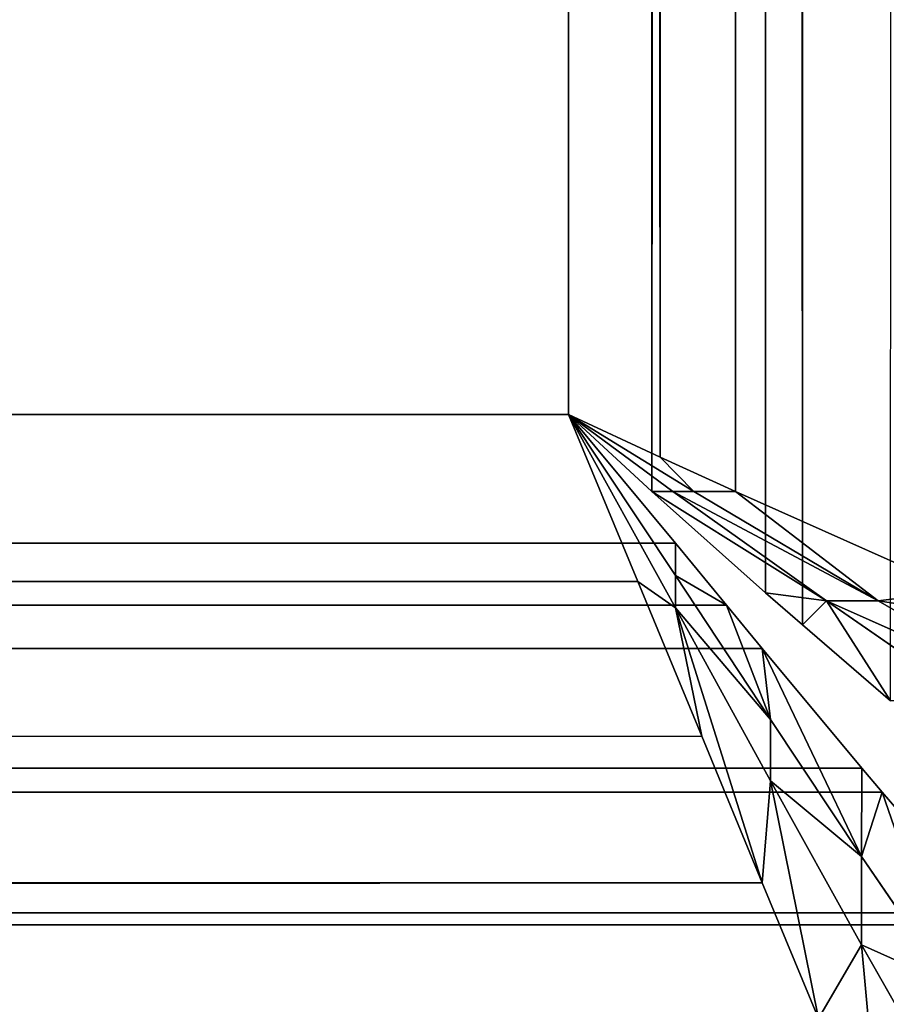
# Model space of a CAD drawing. Extents: x 2 to 332, y 2 to 332.
# Tile 380 of 656: x 314.032 to 315.008, y 17.986 to 19.095. Entities that reach past the tile are written whole.
import ezdxf

# ---------------------------------------------------------------- set-up
doc = ezdxf.new("R2010")
doc.units = 0
doc.header["$LTSCALE"] = 2.54
doc.layers.get('0').update_dxf_attribs({"color": 13, "linetype": 'CONTINUOUS'})

# ---------------------------------------------------------------- blocks, each defined once
blk = doc.blocks.new('P__KA_WN_KOWA_CAVELLA_30X3')
at = {"color": 0}
for p, q in [((314.9132, 18.413, 1.0497), (315.0484, 314.9801, 1.0972)), ((314.9132, 18.413, 1.0497), (315.0484, 314.9801, 1.0972)), ((314.9132, 18.413, 1.0497), (314.9134, 314.8679, 1.0497)), ((314.9132, 18.413, 1.0497), (314.9134, 314.8679, 1.0497)), ((314.7439, 18.5632, 1.0188), (314.8649, 314.8278, 1.0377)), ((314.7439, 18.5632, 1.0188), (314.8649, 314.8278, 1.0377)), ((314.8716, 18.4493, 1.0393), (314.8649, 314.8278, 1.0377)), ((314.8716, 18.4493, 1.0393), (314.8649, 314.8278, 1.0377)), ((314.9132, 18.413, 1.0497), (314.8649, 314.8278, 1.0377)), ((314.9132, 18.413, 1.0497), (314.8649, 314.8278, 1.0377)), ((314.7951, 314.7703, 1.0249), (314.7439, 18.5632, 1.0188)), ((314.7951, 314.7703, 1.0249), (314.7439, 18.5632, 1.0188)), ((314.838, 314.728, 0.0231), (314.7531, 18.602, 0.017)), ((314.838, 314.728, 0.0231), (314.7531, 18.602, 0.017)), ((314.8378, 18.5632, 0.0232), (314.838, 314.728, 0.0231)), ((314.8378, 18.5632, 0.0232), (314.838, 314.728, 0.0231)), ((314.65, 314.65, 1.0143), (314.7439, 18.5632, 1.0188)), ((314.65, 314.65, 1.0143), (314.7439, 18.5632, 1.0188)), ((314.65, 314.65, 1.0143), (314.65, 18.65, 1.0143)), ((314.65, 18.65, 0.0143), (314.65, 314.65, 0.0143)), ((314.65, 314.65, 0.0143), (314.7531, 18.602, 0.017)), ((314.65, 314.65, 0.0143), (314.7531, 18.602, 0.017)), ((314.65, 314.65, 1.0143), (314.65, 18.65, 1.0143)), ((314.65, 18.65, 0.0143), (314.65, 314.65, 0.0143)), ((18.5632, 18.5561, 1.0188), (314.65, 18.65, 1.0143)), ((18.5632, 18.5561, 1.0188), (314.65, 18.65, 1.0143)), ((314.65, 18.65, 0.0143), (18.602, 18.5469, 0.017)), ((314.65, 18.65, 0.0143), (18.602, 18.5469, 0.017)), ((314.65, 18.65, 1.0143), (18.65, 18.65, 1.0143)), ((18.65, 18.65, 0.0143), (314.65, 18.65, 0.0143)), ((314.65, 18.65, 1.0143), (18.65, 18.65, 1.0143)), ((18.65, 18.65, 0.0143), (314.65, 18.65, 0.0143)), ((314.65, 18.65, 1.0143), (314.7439, 18.5632, 1.0188)), ((314.7531, 18.602, 0.017), (314.65, 18.65, 0.0143)), ((314.65, 18.65, 0.5143), (314.65, 18.65, 0.0143)), ((314.7531, 18.602, 0.017), (314.65, 18.65, 0.0143)), ((314.7531, 18.602, 0.017), (314.65, 18.65, 0.5143)), ((314.7531, 18.602, 0.017), (314.65, 18.65, 0.5143)), ((314.7909, 18.5632, 0.521), (314.65, 18.65, 0.5143)), ((314.65, 18.65, 1.0143), (314.65, 18.65, 0.7643)), ((314.65, 18.65, 0.7643), (314.7674, 18.5632, 0.7699)), ((314.7674, 18.5632, 0.7699), (314.65, 18.65, 1.0143)), ((314.7674, 18.5632, 0.7699), (314.65, 18.65, 1.0143)), ((314.65, 18.65, 1.0143), (314.7439, 18.5632, 1.0188)), ((314.65, 18.65, 0.7643), (314.7674, 18.5632, 0.7699)), ((314.65, 18.65, 0.7643), (314.7909, 18.5632, 0.521)), ((314.65, 18.65, 0.7643), (314.7909, 18.5632, 0.521)), ((314.65, 18.65, 0.7643), (314.65, 18.65, 0.5143)), ((314.7909, 18.5632, 0.521), (314.65, 18.65, 0.5143)), ((314.7703, 18.5049, 1.0249), (314.65, 18.65, 1.0143)), ((314.65, 18.65, 0.0143), (314.728, 18.462, 0.0231)), ((314.7703, 18.4322, 0.5302), (314.65, 18.65, 0.5143)), ((314.65, 18.65, 0.5143), (314.7703, 18.4685, 0.7775)), ((314.65, 18.65, 0.5143), (314.7703, 18.4685, 0.7775)), ((314.65, 18.65, 0.7643), (314.65, 18.65, 0.5143)), ((314.65, 18.65, 0.7643), (314.7703, 18.4685, 0.7775)), ((314.65, 18.65, 0.5143), (314.65, 18.65, 0.0143)), ((314.65, 18.65, 0.5143), (314.728, 18.462, 0.0231)), ((314.65, 18.65, 0.0143), (314.728, 18.462, 0.0231)), ((314.65, 18.65, 0.5143), (314.728, 18.462, 0.0231)), ((314.7703, 18.4322, 0.5302), (314.65, 18.65, 0.5143)), ((314.65, 18.65, 0.7643), (314.7703, 18.4685, 0.7775)), ((314.65, 18.65, 0.7643), (314.7703, 18.5049, 1.0249)), ((314.65, 18.65, 0.7643), (314.7703, 18.5049, 1.0249)), ((314.65, 18.65, 1.0143), (314.65, 18.65, 0.7643)), ((314.7703, 18.5049, 1.0249), (314.65, 18.65, 1.0143)), ((314.8378, 18.5632, 0.0232), (314.7531, 18.602, 0.017)), ((314.7531, 18.602, 0.017), (314.7909, 18.5632, 0.521)), ((314.7531, 18.602, 0.017), (314.7909, 18.5632, 0.521)), ((314.8378, 18.5632, 0.0232), (314.7531, 18.602, 0.017)), ((18.5632, 18.5561, 1.0188), (314.8278, 18.4351, 1.0377)), ((314.7703, 18.5049, 1.0249), (18.5632, 18.5561, 1.0188)), ((314.7703, 18.5049, 1.0249), (18.5632, 18.5561, 1.0188)), ((18.5632, 18.5561, 1.0188), (314.8278, 18.4351, 1.0377)), ((314.7439, 18.5632, 1.0188), (314.8716, 18.4493, 1.0393)), ((314.7674, 18.5632, 0.7699), (314.7439, 18.5632, 1.0188)), ((314.7674, 18.5632, 0.7699), (314.7439, 18.5632, 1.0188)), ((314.9403, 18.44, 0.7986), (314.7439, 18.5632, 1.0188)), ((314.9403, 18.44, 0.7986), (314.7439, 18.5632, 1.0188)), ((314.7439, 18.5632, 1.0188), (314.8716, 18.4493, 1.0393)), ((314.7674, 18.5632, 0.7699), (314.9403, 18.44, 0.7986)), ((314.7674, 18.5632, 0.7699), (314.9403, 18.44, 0.7986)), ((314.7674, 18.5632, 0.7699), (314.9984, 18.44, 0.5555)), ((314.7674, 18.5632, 0.7699), (314.9984, 18.44, 0.5555)), ((314.7674, 18.5632, 0.7699), (314.7909, 18.5632, 0.521)), ((314.7674, 18.5632, 0.7699), (314.7909, 18.5632, 0.521)), ((314.8378, 18.5632, 0.0232), (314.7909, 18.5632, 0.521)), ((314.8378, 18.5632, 0.0232), (314.7909, 18.5632, 0.521)), ((314.9984, 18.44, 0.5555), (314.7909, 18.5632, 0.521)), ((314.9984, 18.44, 0.5555), (314.7909, 18.5632, 0.521)), ((315.0886, 18.4513, 0.0632), (314.8378, 18.5632, 0.0232)), ((314.8378, 18.5632, 0.0232), (314.9984, 18.44, 0.5555)), ((315.0886, 18.4513, 0.0632), (314.8378, 18.5632, 0.0232)), ((314.8378, 18.5632, 0.0232), (314.9984, 18.44, 0.5555)), ((314.728, 18.462, 0.0231), (18.602, 18.5469, 0.017)), ((314.728, 18.462, 0.0231), (18.602, 18.5469, 0.017)), ((314.8278, 18.4351, 1.0377), (314.7703, 18.5049, 1.0249)), ((314.7703, 18.4685, 0.7775), (314.7703, 18.5049, 1.0249)), ((314.8278, 18.4351, 1.0377), (314.7703, 18.5049, 1.0249)), ((314.7703, 18.4685, 0.7775), (314.7703, 18.5049, 1.0249)), ((314.7703, 18.4322, 0.5302), (314.7703, 18.4685, 0.7775)), ((314.7703, 18.4685, 0.7775), (314.8774, 18.3063, 0.8125)), ((314.7703, 18.4322, 0.5302), (314.7703, 18.4685, 0.7775)), ((314.7703, 18.4685, 0.7775), (314.8774, 18.3063, 0.8125)), ((314.7703, 18.4685, 0.7775), (314.8278, 18.4351, 1.0377)), ((314.7703, 18.4685, 0.7775), (314.8278, 18.4351, 1.0377)), ((18.4513, 18.2114, 0.0632), (314.728, 18.462, 0.0231)), ((18.4513, 18.2114, 0.0632), (314.728, 18.462, 0.0231)), ((18.5632, 18.4622, 0.0232), (314.728, 18.462, 0.0231)), ((18.5632, 18.4622, 0.0232), (314.728, 18.462, 0.0231)), ((314.728, 18.462, 0.0231), (314.8, 18.2876, 0.0474)), ((314.7703, 18.4322, 0.5302), (314.728, 18.462, 0.0231)), ((314.7703, 18.4322, 0.5302), (314.728, 18.462, 0.0231)), ((314.728, 18.462, 0.0231), (314.8, 18.2876, 0.0474)), ((314.8716, 18.4493, 1.0393), (314.9132, 18.413, 1.0497)), ((314.9403, 18.44, 0.7986), (314.8716, 18.4493, 1.0393)), ((314.8716, 18.4493, 1.0393), (314.9132, 18.413, 1.0497)), ((314.9403, 18.44, 0.7986), (314.8716, 18.4493, 1.0393)), ((315.0886, 18.4513, 0.0632), (314.9984, 18.44, 0.5555)), ((315.0886, 18.4513, 0.0632), (314.9984, 18.44, 0.5555)), ((18.413, 18.3868, 1.0497), (314.8278, 18.4351, 1.0377)), ((18.413, 18.3868, 1.0497), (314.8278, 18.4351, 1.0377)), ((18.4493, 18.4284, 1.0393), (314.8278, 18.4351, 1.0377)), ((18.4493, 18.4284, 1.0393), (314.8278, 18.4351, 1.0377)), ((314.8679, 18.3865, 1.0497), (314.8278, 18.4351, 1.0377)), ((314.8774, 18.3063, 0.8125), (314.8278, 18.4351, 1.0377)), ((314.8679, 18.3865, 1.0497), (314.8278, 18.4351, 1.0377)), ((314.8774, 18.3063, 0.8125), (314.8278, 18.4351, 1.0377)), ((314.9132, 18.413, 1.0497), (314.9403, 18.44, 0.7986)), ((314.9132, 18.413, 1.0497), (314.9403, 18.44, 0.7986)), ((315.0126, 18.3275, 1.0824), (314.9403, 18.44, 0.7986)), ((314.9403, 18.44, 0.7986), (315.1033, 18.3275, 0.8494)), ((315.0126, 18.3275, 1.0824), (314.9403, 18.44, 0.7986)), ((314.9403, 18.44, 0.7986), (315.1033, 18.3275, 0.8494)), ((314.9403, 18.44, 0.7986), (315.1939, 18.3275, 0.6165)), ((314.9403, 18.44, 0.7986), (315.1939, 18.3275, 0.6165)), ((314.9403, 18.44, 0.7986), (314.9984, 18.44, 0.5555)), ((314.9403, 18.44, 0.7986), (314.9984, 18.44, 0.5555)), ((315.1773, 18.4126, 0.0852), (314.9984, 18.44, 0.5555)), ((315.1773, 18.4126, 0.0852), (314.9984, 18.44, 0.5555)), ((315.1939, 18.3275, 0.6165), (314.9984, 18.44, 0.5555)), ((315.1939, 18.3275, 0.6165), (314.9984, 18.44, 0.5555)), ((314.8681, 18.1225, 0.0851), (314.7703, 18.4322, 0.5302)), ((314.7703, 18.4322, 0.5302), (314.8774, 18.2375, 0.5721)), ((314.7703, 18.4322, 0.5302), (314.8774, 18.2375, 0.5721)), ((314.7703, 18.4322, 0.5302), (314.8774, 18.3063, 0.8125)), ((314.7703, 18.4322, 0.5302), (314.8774, 18.3063, 0.8125)), ((314.7703, 18.4322, 0.5302), (314.8, 18.2876, 0.0474)), ((314.7703, 18.4322, 0.5302), (314.8, 18.2876, 0.0474)), ((314.8681, 18.1225, 0.0851), (314.7703, 18.4322, 0.5302)), ((314.9132, 18.413, 1.0497), (315.0126, 18.3275, 1.0824)), ((314.9132, 18.413, 1.0497), (315.0126, 18.3275, 1.0824)), ((18.413, 18.3868, 1.0497), (314.8679, 18.3865, 1.0497)), ((18.413, 18.3868, 1.0497), (314.8679, 18.3865, 1.0497)), ((18.413, 18.3868, 1.0497), (314.9801, 18.2516, 1.0972)), ((18.413, 18.3868, 1.0497), (314.9801, 18.2516, 1.0972)), ((314.9801, 18.2516, 1.0972), (314.8679, 18.3865, 1.0497)), ((314.98, 18.1522, 0.8678), (314.8679, 18.3865, 1.0497)), ((314.9801, 18.2516, 1.0972), (314.8679, 18.3865, 1.0497)), ((314.98, 18.1522, 0.8678), (314.8679, 18.3865, 1.0497)), ((314.8774, 18.3063, 0.8125), (314.8679, 18.3865, 1.0497)), ((314.8774, 18.3063, 0.8125), (314.8679, 18.3865, 1.0497)), ((314.8774, 18.2375, 0.5721), (314.8774, 18.3063, 0.8125)), ((314.8774, 18.3063, 0.8125), (314.98, 18.1522, 0.8678)), ((314.8774, 18.2375, 0.5721), (314.8774, 18.3063, 0.8125)), ((314.8774, 18.3063, 0.8125), (314.98, 18.1522, 0.8678)), ((18.3275, 18.2874, 1.0824), (314.9801, 18.2516, 1.0972)), ((18.3275, 18.2874, 1.0824), (314.9801, 18.2516, 1.0972)), ((18.4126, 18.1227, 0.0852), (314.8, 18.2876, 0.0474)), ((18.4126, 18.1227, 0.0852), (314.8, 18.2876, 0.0474)), ((18.4513, 18.2114, 0.0632), (314.8, 18.2876, 0.0474)), ((18.4513, 18.2114, 0.0632), (314.8, 18.2876, 0.0474)), ((314.8, 18.2876, 0.0474), (314.8681, 18.1225, 0.0851)), ((314.8, 18.2876, 0.0474), (314.8681, 18.1225, 0.0851)), ((18.288, 18.2408, 1.1019), (314.9801, 18.2516, 1.0972)), ((18.288, 18.2408, 1.1019), (314.9801, 18.2516, 1.0972)), ((314.98, 18.1522, 0.8678), (314.9801, 18.2516, 1.0972)), ((314.98, 18.1522, 0.8678), (314.9801, 18.2516, 1.0972)), ((315.003, 18.2244, 1.1094), (314.9801, 18.2516, 1.0972)), ((315.003, 18.2244, 1.1094), (314.9801, 18.2516, 1.0972)), ((18.288, 18.2408, 1.1019), (315.003, 18.2244, 1.1094)), ((18.288, 18.2408, 1.1019), (315.003, 18.2244, 1.1094)), ((314.8681, 18.1225, 0.0851), (314.8774, 18.2375, 0.5721)), ((314.8681, 18.1225, 0.0851), (314.8774, 18.2375, 0.5721)), ((314.9314, 17.9698, 0.1336), (314.8774, 18.2375, 0.5721)), ((314.8774, 18.2375, 0.5721), (314.98, 18.0526, 0.6384)), ((314.9314, 17.9698, 0.1336), (314.8774, 18.2375, 0.5721)), ((314.8774, 18.2375, 0.5721), (314.98, 18.0526, 0.6384)), ((314.8774, 18.2375, 0.5721), (314.98, 18.1522, 0.8678)), ((314.8774, 18.2375, 0.5721), (314.98, 18.1522, 0.8678)), ((18.2741, 18.2245, 1.1094), (315.003, 18.2244, 1.1094)), ((18.2741, 18.2245, 1.1094), (315.003, 18.2244, 1.1094)), ((18.2741, 18.2245, 1.1094), (315.1201, 18.0885, 1.1868)), ((18.2741, 18.2245, 1.1094), (315.1201, 18.0885, 1.1868)), ((314.98, 18.1522, 0.8678), (315.003, 18.2244, 1.1094)), ((314.98, 18.1522, 0.8678), (315.003, 18.2244, 1.1094)), ((315.1201, 18.0885, 1.1868), (315.003, 18.2244, 1.1094)), ((315.0778, 18.0087, 0.9413), (315.003, 18.2244, 1.1094)), ((315.1201, 18.0885, 1.1868), (315.003, 18.2244, 1.1094)), ((315.0778, 18.0087, 0.9413), (315.003, 18.2244, 1.1094)), ((18.2238, 18.1649, 1.1399), (315.1201, 18.0885, 1.1868)), ((18.2238, 18.1649, 1.1399), (315.1201, 18.0885, 1.1868)), ((314.98, 18.0526, 0.6384), (314.98, 18.1522, 0.8678)), ((314.98, 18.1522, 0.8678), (315.0778, 18.0087, 0.9413)), ((314.98, 18.0526, 0.6384), (314.98, 18.1522, 0.8678)), ((314.98, 18.1522, 0.8678), (315.0778, 18.0087, 0.9413)), ((18.3067, 17.8758, 0.1703), (314.8681, 18.1225, 0.0851)), ((18.3067, 17.8758, 0.1703), (314.8681, 18.1225, 0.0851)), ((18.4126, 18.1227, 0.0852), (314.8681, 18.1225, 0.0851)), ((18.4126, 18.1227, 0.0852), (314.8681, 18.1225, 0.0851)), ((314.8681, 18.1225, 0.0851), (314.9314, 17.9698, 0.1336)), ((314.8681, 18.1225, 0.0851), (314.9314, 17.9698, 0.1336)), ((315.1201, 18.0885, 1.1868), (18.1497, 18.0771, 1.1948)), ((315.1201, 18.0885, 1.1868), (18.1497, 18.0771, 1.1948)), ((18.1497, 18.0771, 1.1948), (315.1319, 18.0751, 1.196)), ((18.1497, 18.0771, 1.1948), (315.1319, 18.0751, 1.196)), ((314.9314, 17.9698, 0.1336), (314.98, 18.0526, 0.6384)), ((314.9314, 17.9698, 0.1336), (314.98, 18.0526, 0.6384)), ((315.0031, 17.7986, 0.2046), (314.98, 18.0526, 0.6384)), ((314.98, 18.0526, 0.6384), (315.0778, 17.8804, 0.7268)), ((315.0031, 17.7986, 0.2046), (314.98, 18.0526, 0.6384)), ((314.98, 18.0526, 0.6384), (315.0778, 17.8804, 0.7268)), ((314.98, 18.0526, 0.6384), (315.0778, 18.0087, 0.9413)), ((314.98, 18.0526, 0.6384), (315.0778, 18.0087, 0.9413))]:
    blk.add_line(p, q, dxfattribs=at)
mesh = blk.add_polyface(dxfattribs=at)
corners = [(315.0484, 314.9801, 1.0972), (314.9134, 314.8679, 1.0497), (314.9132, 18.413, 1.0497)]
mesh.append_faces([[corners[k] for k in face] for face in [(0, 1, 2)]], dxfattribs={"color": 0})
mesh = blk.add_polyface(dxfattribs=at)
corners = [(315.0484, 314.9801, 1.0972), (314.9132, 18.413, 1.0497), (315.0126, 18.3275, 1.0824)]
mesh.append_faces([[corners[k] for k in face] for face in [(0, 1, 2)]], dxfattribs={"color": 0})
mesh = blk.add_polyface(dxfattribs=at)
corners = [(314.9134, 314.8679, 1.0497), (314.8649, 314.8278, 1.0377), (314.9132, 18.413, 1.0497)]
mesh.append_faces([[corners[k] for k in face] for face in [(0, 1, 2)]], dxfattribs={"color": 0})
mesh = blk.add_polyface(dxfattribs=at)
corners = [(314.8649, 314.8278, 1.0377), (314.7951, 314.7703, 1.0249), (314.7439, 18.5632, 1.0188)]
mesh.append_faces([[corners[k] for k in face] for face in [(0, 1, 2)]], dxfattribs={"color": 0})
mesh = blk.add_polyface(dxfattribs=at)
corners = [(314.8716, 18.4493, 1.0393), (314.8649, 314.8278, 1.0377), (314.7439, 18.5632, 1.0188)]
mesh.append_faces([[corners[k] for k in face] for face in [(0, 1, 2)]], dxfattribs={"color": 0})
mesh = blk.add_polyface(dxfattribs=at)
corners = [(314.9132, 18.413, 1.0497), (314.8649, 314.8278, 1.0377), (314.8716, 18.4493, 1.0393)]
mesh.append_faces([[corners[k] for k in face] for face in [(0, 1, 2)]], dxfattribs={"color": 0})
mesh = blk.add_polyface(dxfattribs=at)
corners = [(315.0886, 18.4513, 0.0632), (314.838, 314.728, 0.0231), (315.0124, 314.8, 0.0474)]
mesh.append_faces([[corners[k] for k in face] for face in [(0, 1, 2)]], dxfattribs={"color": 0})
mesh = blk.add_polyface(dxfattribs=at)
corners = [(314.7951, 314.7703, 1.0249), (314.65, 314.65, 1.0143), (314.7439, 18.5632, 1.0188)]
mesh.append_faces([[corners[k] for k in face] for face in [(0, 1, 2)]], dxfattribs={"color": 0})
mesh = blk.add_polyface(dxfattribs=at)
corners = [(314.838, 314.728, 0.0231), (314.7531, 18.602, 0.017), (314.65, 314.65, 0.0143)]
mesh.append_faces([[corners[k] for k in face] for face in [(0, 1, 2)]], dxfattribs={"color": 0})
mesh = blk.add_polyface(dxfattribs=at)
corners = [(314.838, 314.728, 0.0231), (314.8378, 18.5632, 0.0232), (314.7531, 18.602, 0.017)]
mesh.append_faces([[corners[k] for k in face] for face in [(0, 1, 2)]], dxfattribs={"color": 0})
mesh = blk.add_polyface(dxfattribs=at)
corners = [(315.0886, 18.4513, 0.0632), (314.8378, 18.5632, 0.0232), (314.838, 314.728, 0.0231)]
mesh.append_faces([[corners[k] for k in face] for face in [(0, 1, 2)]], dxfattribs={"color": 0})
mesh = blk.add_polyface(dxfattribs=at)
corners = [(314.65, 314.65, 1.0143), (18.65, 314.65, 1.0143), (18.65, 18.65, 1.0143)]
mesh.append_faces([[corners[k] for k in face] for face in [(0, 1, 2)]], dxfattribs={"color": 0})
mesh = blk.add_polyface(dxfattribs=at)
corners = [(314.65, 314.65, 1.0143), (18.65, 18.65, 1.0143), (314.65, 18.65, 1.0143)]
mesh.append_faces([[corners[k] for k in face] for face in [(0, 1, 2)]], dxfattribs={"color": 0})
mesh = blk.add_polyface(dxfattribs=at)
corners = [(314.65, 18.65, 0.0143), (18.65, 18.65, 0.0143), (314.65, 314.65, 0.0143)]
mesh.append_faces([[corners[k] for k in face] for face in [(0, 1, 2)]], dxfattribs={"color": 0})
mesh = blk.add_polyface(dxfattribs=at)
corners = [(314.65, 314.65, 0.0143), (18.65, 18.65, 0.0143), (18.65, 314.65, 0.0143)]
mesh.append_faces([[corners[k] for k in face] for face in [(0, 1, 2)]], dxfattribs={"color": 0})
mesh = blk.add_polyface(dxfattribs=at)
corners = [(314.7439, 18.5632, 1.0188), (314.65, 314.65, 1.0143), (314.65, 18.65, 1.0143)]
mesh.append_faces([[corners[k] for k in face] for face in [(0, 1, 2)]], dxfattribs={"color": 0})
mesh = blk.add_polyface(dxfattribs=at)
corners = [(314.7531, 18.602, 0.017), (314.65, 18.65, 0.0143), (314.65, 314.65, 0.0143)]
mesh.append_faces([[corners[k] for k in face] for face in [(0, 1, 2)]], dxfattribs={"color": 0})
mesh = blk.add_polyface(dxfattribs=at)
corners = [(314.65, 18.65, 1.0143), (18.65, 18.65, 1.0143), (18.5632, 18.5561, 1.0188)]
mesh.append_faces([[corners[k] for k in face] for face in [(0, 1, 2)]], dxfattribs={"color": 0})
mesh = blk.add_polyface(dxfattribs=at)
corners = [(314.7703, 18.5049, 1.0249), (314.65, 18.65, 1.0143), (18.5632, 18.5561, 1.0188)]
mesh.append_faces([[corners[k] for k in face] for face in [(0, 1, 2)]], dxfattribs={"color": 0})
mesh = blk.add_polyface(dxfattribs=at)
corners = [(314.65, 18.65, 0.0143), (18.602, 18.5469, 0.017), (18.65, 18.65, 0.0143)]
mesh.append_faces([[corners[k] for k in face] for face in [(0, 1, 2)]], dxfattribs={"color": 0})
mesh = blk.add_polyface(dxfattribs=at)
corners = [(314.728, 18.462, 0.0231), (18.602, 18.5469, 0.017), (314.65, 18.65, 0.0143)]
mesh.append_faces([[corners[k] for k in face] for face in [(0, 1, 2)]], dxfattribs={"color": 0})
mesh = blk.add_polyface(dxfattribs=at)
corners = [(314.65, 18.65, 0.5143), (314.65, 18.65, 0.0143), (314.7531, 18.602, 0.017)]
mesh.append_faces([[corners[k] for k in face] for face in [(0, 1, 2)]], dxfattribs={"color": 0})
mesh = blk.add_polyface(dxfattribs=at)
corners = [(314.7909, 18.5632, 0.521), (314.65, 18.65, 0.5143), (314.7531, 18.602, 0.017)]
mesh.append_faces([[corners[k] for k in face] for face in [(0, 1, 2)]], dxfattribs={"color": 0})
mesh = blk.add_polyface(dxfattribs=at)
corners = [(314.65, 18.65, 1.0143), (314.65, 18.65, 0.7643), (314.7674, 18.5632, 0.7699)]
mesh.append_faces([[corners[k] for k in face] for face in [(0, 1, 2)]], dxfattribs={"color": 0})
mesh = blk.add_polyface(dxfattribs=at)
corners = [(314.7439, 18.5632, 1.0188), (314.65, 18.65, 1.0143), (314.7674, 18.5632, 0.7699)]
mesh.append_faces([[corners[k] for k in face] for face in [(0, 1, 2)]], dxfattribs={"color": 0})
mesh = blk.add_polyface(dxfattribs=at)
corners = [(314.7674, 18.5632, 0.7699), (314.65, 18.65, 0.7643), (314.7909, 18.5632, 0.521)]
mesh.append_faces([[corners[k] for k in face] for face in [(0, 1, 2)]], dxfattribs={"color": 0})
mesh = blk.add_polyface(dxfattribs=at)
corners = [(314.65, 18.65, 0.7643), (314.65, 18.65, 0.5143), (314.7909, 18.5632, 0.521)]
mesh.append_faces([[corners[k] for k in face] for face in [(0, 1, 2)]], dxfattribs={"color": 0})
mesh = blk.add_polyface(dxfattribs=at)
corners = [(314.65, 18.65, 0.5143), (314.7703, 18.4685, 0.7775), (314.7703, 18.4322, 0.5302)]
mesh.append_faces([[corners[k] for k in face] for face in [(0, 1, 2)]], dxfattribs={"color": 0})
mesh = blk.add_polyface(dxfattribs=at)
corners = [(314.65, 18.65, 0.7643), (314.7703, 18.4685, 0.7775), (314.65, 18.65, 0.5143)]
mesh.append_faces([[corners[k] for k in face] for face in [(0, 1, 2)]], dxfattribs={"color": 0})
mesh = blk.add_polyface(dxfattribs=at)
corners = [(314.65, 18.65, 0.5143), (314.728, 18.462, 0.0231), (314.65, 18.65, 0.0143)]
mesh.append_faces([[corners[k] for k in face] for face in [(0, 1, 2)]], dxfattribs={"color": 0})
mesh = blk.add_polyface(dxfattribs=at)
corners = [(314.65, 18.65, 0.5143), (314.7703, 18.4322, 0.5302), (314.728, 18.462, 0.0231)]
mesh.append_faces([[corners[k] for k in face] for face in [(0, 1, 2)]], dxfattribs={"color": 0})
mesh = blk.add_polyface(dxfattribs=at)
corners = [(314.65, 18.65, 0.7643), (314.7703, 18.5049, 1.0249), (314.7703, 18.4685, 0.7775)]
mesh.append_faces([[corners[k] for k in face] for face in [(0, 1, 2)]], dxfattribs={"color": 0})
mesh = blk.add_polyface(dxfattribs=at)
corners = [(314.65, 18.65, 1.0143), (314.7703, 18.5049, 1.0249), (314.65, 18.65, 0.7643)]
mesh.append_faces([[corners[k] for k in face] for face in [(0, 1, 2)]], dxfattribs={"color": 0})
mesh = blk.add_polyface(dxfattribs=at)
corners = [(314.7909, 18.5632, 0.521), (314.7531, 18.602, 0.017), (314.8378, 18.5632, 0.0232)]
mesh.append_faces([[corners[k] for k in face] for face in [(0, 1, 2)]], dxfattribs={"color": 0})
mesh = blk.add_polyface(dxfattribs=at)
corners = [(314.8278, 18.4351, 1.0377), (18.5632, 18.5561, 1.0188), (18.4493, 18.4284, 1.0393)]
mesh.append_faces([[corners[k] for k in face] for face in [(0, 1, 2)]], dxfattribs={"color": 0})
mesh = blk.add_polyface(dxfattribs=at)
corners = [(314.8278, 18.4351, 1.0377), (314.7703, 18.5049, 1.0249), (18.5632, 18.5561, 1.0188)]
mesh.append_faces([[corners[k] for k in face] for face in [(0, 1, 2)]], dxfattribs={"color": 0})
mesh = blk.add_polyface(dxfattribs=at)
corners = [(314.7439, 18.5632, 1.0188), (314.7674, 18.5632, 0.7699), (314.9403, 18.44, 0.7986)]
mesh.append_faces([[corners[k] for k in face] for face in [(0, 1, 2)]], dxfattribs={"color": 0})
mesh = blk.add_polyface(dxfattribs=at)
corners = [(314.8716, 18.4493, 1.0393), (314.7439, 18.5632, 1.0188), (314.9403, 18.44, 0.7986)]
mesh.append_faces([[corners[k] for k in face] for face in [(0, 1, 2)]], dxfattribs={"color": 0})
mesh = blk.add_polyface(dxfattribs=at)
corners = [(314.9403, 18.44, 0.7986), (314.7674, 18.5632, 0.7699), (314.9984, 18.44, 0.5555)]
mesh.append_faces([[corners[k] for k in face] for face in [(0, 1, 2)]], dxfattribs={"color": 0})
mesh = blk.add_polyface(dxfattribs=at)
corners = [(314.7674, 18.5632, 0.7699), (314.7909, 18.5632, 0.521), (314.9984, 18.44, 0.5555)]
mesh.append_faces([[corners[k] for k in face] for face in [(0, 1, 2)]], dxfattribs={"color": 0})
mesh = blk.add_polyface(dxfattribs=at)
corners = [(314.9984, 18.44, 0.5555), (314.7909, 18.5632, 0.521), (314.8378, 18.5632, 0.0232)]
mesh.append_faces([[corners[k] for k in face] for face in [(0, 1, 2)]], dxfattribs={"color": 0})
mesh = blk.add_polyface(dxfattribs=at)
corners = [(314.9984, 18.44, 0.5555), (314.8378, 18.5632, 0.0232), (315.0886, 18.4513, 0.0632)]
mesh.append_faces([[corners[k] for k in face] for face in [(0, 1, 2)]], dxfattribs={"color": 0})
mesh = blk.add_polyface(dxfattribs=at)
corners = [(314.728, 18.462, 0.0231), (18.5632, 18.4622, 0.0232), (18.602, 18.5469, 0.017)]
mesh.append_faces([[corners[k] for k in face] for face in [(0, 1, 2)]], dxfattribs={"color": 0})
mesh = blk.add_polyface(dxfattribs=at)
corners = [(314.7703, 18.5049, 1.0249), (314.8278, 18.4351, 1.0377), (314.7703, 18.4685, 0.7775)]
mesh.append_faces([[corners[k] for k in face] for face in [(0, 1, 2)]], dxfattribs={"color": 0})
mesh = blk.add_polyface(dxfattribs=at)
corners = [(314.7703, 18.4685, 0.7775), (314.8774, 18.3063, 0.8125), (314.7703, 18.4322, 0.5302)]
mesh.append_faces([[corners[k] for k in face] for face in [(0, 1, 2)]], dxfattribs={"color": 0})
mesh = blk.add_polyface(dxfattribs=at)
corners = [(314.7703, 18.4685, 0.7775), (314.8278, 18.4351, 1.0377), (314.8774, 18.3063, 0.8125)]
mesh.append_faces([[corners[k] for k in face] for face in [(0, 1, 2)]], dxfattribs={"color": 0})
mesh = blk.add_polyface(dxfattribs=at)
corners = [(314.728, 18.462, 0.0231), (18.4513, 18.2114, 0.0632), (18.5632, 18.4622, 0.0232)]
mesh.append_faces([[corners[k] for k in face] for face in [(0, 1, 2)]], dxfattribs={"color": 0})
mesh = blk.add_polyface(dxfattribs=at)
corners = [(314.8, 18.2876, 0.0474), (18.4513, 18.2114, 0.0632), (314.728, 18.462, 0.0231)]
mesh.append_faces([[corners[k] for k in face] for face in [(0, 1, 2)]], dxfattribs={"color": 0})
mesh = blk.add_polyface(dxfattribs=at)
corners = [(314.728, 18.462, 0.0231), (314.7703, 18.4322, 0.5302), (314.8, 18.2876, 0.0474)]
mesh.append_faces([[corners[k] for k in face] for face in [(0, 1, 2)]], dxfattribs={"color": 0})
mesh = blk.add_polyface(dxfattribs=at)
corners = [(314.9132, 18.413, 1.0497), (314.8716, 18.4493, 1.0393), (314.9403, 18.44, 0.7986)]
mesh.append_faces([[corners[k] for k in face] for face in [(0, 1, 2)]], dxfattribs={"color": 0})
mesh = blk.add_polyface(dxfattribs=at)
corners = [(314.9984, 18.44, 0.5555), (315.0886, 18.4513, 0.0632), (315.1773, 18.4126, 0.0852)]
mesh.append_faces([[corners[k] for k in face] for face in [(0, 1, 2)]], dxfattribs={"color": 0})
mesh = blk.add_polyface(dxfattribs=at)
corners = [(314.8278, 18.4351, 1.0377), (18.4493, 18.4284, 1.0393), (18.413, 18.3868, 1.0497)]
mesh.append_faces([[corners[k] for k in face] for face in [(0, 1, 2)]], dxfattribs={"color": 0})
mesh = blk.add_polyface(dxfattribs=at)
corners = [(314.8679, 18.3865, 1.0497), (314.8278, 18.4351, 1.0377), (18.413, 18.3868, 1.0497)]
mesh.append_faces([[corners[k] for k in face] for face in [(0, 1, 2)]], dxfattribs={"color": 0})
mesh = blk.add_polyface(dxfattribs=at)
corners = [(314.8278, 18.4351, 1.0377), (314.8679, 18.3865, 1.0497), (314.8774, 18.3063, 0.8125)]
mesh.append_faces([[corners[k] for k in face] for face in [(0, 1, 2)]], dxfattribs={"color": 0})
mesh = blk.add_polyface(dxfattribs=at)
corners = [(315.0126, 18.3275, 1.0824), (314.9132, 18.413, 1.0497), (314.9403, 18.44, 0.7986)]
mesh.append_faces([[corners[k] for k in face] for face in [(0, 1, 2)]], dxfattribs={"color": 0})
mesh = blk.add_polyface(dxfattribs=at)
corners = [(315.0126, 18.3275, 1.0824), (314.9403, 18.44, 0.7986), (315.1033, 18.3275, 0.8494)]
mesh.append_faces([[corners[k] for k in face] for face in [(0, 1, 2)]], dxfattribs={"color": 0})
mesh = blk.add_polyface(dxfattribs=at)
corners = [(315.1033, 18.3275, 0.8494), (314.9403, 18.44, 0.7986), (315.1939, 18.3275, 0.6165)]
mesh.append_faces([[corners[k] for k in face] for face in [(0, 1, 2)]], dxfattribs={"color": 0})
mesh = blk.add_polyface(dxfattribs=at)
corners = [(314.9403, 18.44, 0.7986), (314.9984, 18.44, 0.5555), (315.1939, 18.3275, 0.6165)]
mesh.append_faces([[corners[k] for k in face] for face in [(0, 1, 2)]], dxfattribs={"color": 0})
mesh = blk.add_polyface(dxfattribs=at)
corners = [(315.1939, 18.3275, 0.6165), (314.9984, 18.44, 0.5555), (315.1773, 18.4126, 0.0852)]
mesh.append_faces([[corners[k] for k in face] for face in [(0, 1, 2)]], dxfattribs={"color": 0})
mesh = blk.add_polyface(dxfattribs=at)
corners = [(314.7703, 18.4322, 0.5302), (314.8774, 18.2375, 0.5721), (314.8681, 18.1225, 0.0851)]
mesh.append_faces([[corners[k] for k in face] for face in [(0, 1, 2)]], dxfattribs={"color": 0})
mesh = blk.add_polyface(dxfattribs=at)
corners = [(314.7703, 18.4322, 0.5302), (314.8774, 18.3063, 0.8125), (314.8774, 18.2375, 0.5721)]
mesh.append_faces([[corners[k] for k in face] for face in [(0, 1, 2)]], dxfattribs={"color": 0})
mesh = blk.add_polyface(dxfattribs=at)
corners = [(314.7703, 18.4322, 0.5302), (314.8681, 18.1225, 0.0851), (314.8, 18.2876, 0.0474)]
mesh.append_faces([[corners[k] for k in face] for face in [(0, 1, 2)]], dxfattribs={"color": 0})
mesh = blk.add_polyface(dxfattribs=at)
corners = [(314.9801, 18.2516, 1.0972), (18.413, 18.3868, 1.0497), (18.3275, 18.2874, 1.0824)]
mesh.append_faces([[corners[k] for k in face] for face in [(0, 1, 2)]], dxfattribs={"color": 0})
mesh = blk.add_polyface(dxfattribs=at)
corners = [(314.9801, 18.2516, 1.0972), (314.8679, 18.3865, 1.0497), (18.413, 18.3868, 1.0497)]
mesh.append_faces([[corners[k] for k in face] for face in [(0, 1, 2)]], dxfattribs={"color": 0})
mesh = blk.add_polyface(dxfattribs=at)
corners = [(314.8679, 18.3865, 1.0497), (314.9801, 18.2516, 1.0972), (314.98, 18.1522, 0.8678)]
mesh.append_faces([[corners[k] for k in face] for face in [(0, 1, 2)]], dxfattribs={"color": 0})
mesh = blk.add_polyface(dxfattribs=at)
corners = [(314.8679, 18.3865, 1.0497), (314.98, 18.1522, 0.8678), (314.8774, 18.3063, 0.8125)]
mesh.append_faces([[corners[k] for k in face] for face in [(0, 1, 2)]], dxfattribs={"color": 0})
mesh = blk.add_polyface(dxfattribs=at)
corners = [(314.8774, 18.3063, 0.8125), (314.98, 18.1522, 0.8678), (314.8774, 18.2375, 0.5721)]
mesh.append_faces([[corners[k] for k in face] for face in [(0, 1, 2)]], dxfattribs={"color": 0})
mesh = blk.add_polyface(dxfattribs=at)
corners = [(314.9801, 18.2516, 1.0972), (18.3275, 18.2874, 1.0824), (18.288, 18.2408, 1.1019)]
mesh.append_faces([[corners[k] for k in face] for face in [(0, 1, 2)]], dxfattribs={"color": 0})
mesh = blk.add_polyface(dxfattribs=at)
corners = [(314.8681, 18.1225, 0.0851), (18.4126, 18.1227, 0.0852), (314.8, 18.2876, 0.0474)]
mesh.append_faces([[corners[k] for k in face] for face in [(0, 1, 2)]], dxfattribs={"color": 0})
mesh = blk.add_polyface(dxfattribs=at)
corners = [(314.8, 18.2876, 0.0474), (18.4126, 18.1227, 0.0852), (18.4513, 18.2114, 0.0632)]
mesh.append_faces([[corners[k] for k in face] for face in [(0, 1, 2)]], dxfattribs={"color": 0})
mesh = blk.add_polyface(dxfattribs=at)
corners = [(315.003, 18.2244, 1.1094), (314.9801, 18.2516, 1.0972), (18.288, 18.2408, 1.1019)]
mesh.append_faces([[corners[k] for k in face] for face in [(0, 1, 2)]], dxfattribs={"color": 0})
mesh = blk.add_polyface(dxfattribs=at)
corners = [(314.9801, 18.2516, 1.0972), (315.003, 18.2244, 1.1094), (314.98, 18.1522, 0.8678)]
mesh.append_faces([[corners[k] for k in face] for face in [(0, 1, 2)]], dxfattribs={"color": 0})
mesh = blk.add_polyface(dxfattribs=at)
corners = [(315.003, 18.2244, 1.1094), (18.288, 18.2408, 1.1019), (18.2741, 18.2245, 1.1094)]
mesh.append_faces([[corners[k] for k in face] for face in [(0, 1, 2)]], dxfattribs={"color": 0})
mesh = blk.add_polyface(dxfattribs=at)
corners = [(314.8774, 18.2375, 0.5721), (314.9314, 17.9698, 0.1336), (314.8681, 18.1225, 0.0851)]
mesh.append_faces([[corners[k] for k in face] for face in [(0, 1, 2)]], dxfattribs={"color": 0})
mesh = blk.add_polyface(dxfattribs=at)
corners = [(314.8774, 18.2375, 0.5721), (314.98, 18.0526, 0.6384), (314.9314, 17.9698, 0.1336)]
mesh.append_faces([[corners[k] for k in face] for face in [(0, 1, 2)]], dxfattribs={"color": 0})
mesh = blk.add_polyface(dxfattribs=at)
corners = [(314.8774, 18.2375, 0.5721), (314.98, 18.1522, 0.8678), (314.98, 18.0526, 0.6384)]
mesh.append_faces([[corners[k] for k in face] for face in [(0, 1, 2)]], dxfattribs={"color": 0})
mesh = blk.add_polyface(dxfattribs=at)
corners = [(315.1201, 18.0885, 1.1868), (18.2741, 18.2245, 1.1094), (18.2238, 18.1649, 1.1399)]
mesh.append_faces([[corners[k] for k in face] for face in [(0, 1, 2)]], dxfattribs={"color": 0})
mesh = blk.add_polyface(dxfattribs=at)
corners = [(315.1201, 18.0885, 1.1868), (315.003, 18.2244, 1.1094), (18.2741, 18.2245, 1.1094)]
mesh.append_faces([[corners[k] for k in face] for face in [(0, 1, 2)]], dxfattribs={"color": 0})
mesh = blk.add_polyface(dxfattribs=at)
corners = [(315.003, 18.2244, 1.1094), (315.0778, 18.0087, 0.9413), (314.98, 18.1522, 0.8678)]
mesh.append_faces([[corners[k] for k in face] for face in [(0, 1, 2)]], dxfattribs={"color": 0})
mesh = blk.add_polyface(dxfattribs=at)
corners = [(315.003, 18.2244, 1.1094), (315.1201, 18.0885, 1.1868), (315.0778, 18.0087, 0.9413)]
mesh.append_faces([[corners[k] for k in face] for face in [(0, 1, 2)]], dxfattribs={"color": 0})
mesh = blk.add_polyface(dxfattribs=at)
corners = [(315.1201, 18.0885, 1.1868), (18.2238, 18.1649, 1.1399), (18.1497, 18.0771, 1.1948)]
mesh.append_faces([[corners[k] for k in face] for face in [(0, 1, 2)]], dxfattribs={"color": 0})
mesh = blk.add_polyface(dxfattribs=at)
corners = [(314.98, 18.1522, 0.8678), (315.0778, 18.0087, 0.9413), (314.98, 18.0526, 0.6384)]
mesh.append_faces([[corners[k] for k in face] for face in [(0, 1, 2)]], dxfattribs={"color": 0})
mesh = blk.add_polyface(dxfattribs=at)
corners = [(314.8681, 18.1225, 0.0851), (18.3067, 17.8758, 0.1703), (18.4126, 18.1227, 0.0852)]
mesh.append_faces([[corners[k] for k in face] for face in [(0, 1, 2)]], dxfattribs={"color": 0})
mesh = blk.add_polyface(dxfattribs=at)
corners = [(314.9314, 17.9698, 0.1336), (18.3067, 17.8758, 0.1703), (314.8681, 18.1225, 0.0851)]
mesh.append_faces([[corners[k] for k in face] for face in [(0, 1, 2)]], dxfattribs={"color": 0})
mesh = blk.add_polyface(dxfattribs=at)
corners = [(315.1319, 18.0751, 1.196), (315.1201, 18.0885, 1.1868), (18.1497, 18.0771, 1.1948)]
mesh.append_faces([[corners[k] for k in face] for face in [(0, 1, 2)]], dxfattribs={"color": 0})
mesh = blk.add_polyface(dxfattribs=at)
corners = [(315.2434, 17.9515, 1.2987), (18.1497, 18.0771, 1.1948), (18.0355, 17.9429, 1.3072)]
mesh.append_faces([[corners[k] for k in face] for face in [(0, 1, 2)]], dxfattribs={"color": 0})
mesh = blk.add_polyface(dxfattribs=at)
corners = [(315.2434, 17.9515, 1.2987), (315.1319, 18.0751, 1.196), (18.1497, 18.0771, 1.1948)]
mesh.append_faces([[corners[k] for k in face] for face in [(0, 1, 2)]], dxfattribs={"color": 0})
mesh = blk.add_polyface(dxfattribs=at)
corners = [(314.98, 18.0526, 0.6384), (315.0031, 17.7986, 0.2046), (314.9314, 17.9698, 0.1336)]
mesh.append_faces([[corners[k] for k in face] for face in [(0, 1, 2)]], dxfattribs={"color": 0})
mesh = blk.add_polyface(dxfattribs=at)
corners = [(314.98, 18.0526, 0.6384), (315.0778, 17.8804, 0.7268), (315.0031, 17.7986, 0.2046)]
mesh.append_faces([[corners[k] for k in face] for face in [(0, 1, 2)]], dxfattribs={"color": 0})
mesh = blk.add_polyface(dxfattribs=at)
corners = [(314.98, 18.0526, 0.6384), (315.0778, 18.0087, 0.9413), (315.0778, 17.8804, 0.7268)]
mesh.append_faces([[corners[k] for k in face] for face in [(0, 1, 2)]], dxfattribs={"color": 0})

msp = doc.modelspace()

# ---------------------------------------------------------------- block references
at = {"color": 0}
msp.add_blockref('P__KA_WN_KOWA_CAVELLA_30X3', (0, 0), dxfattribs=at)

doc.saveas('drawing.dxf')
